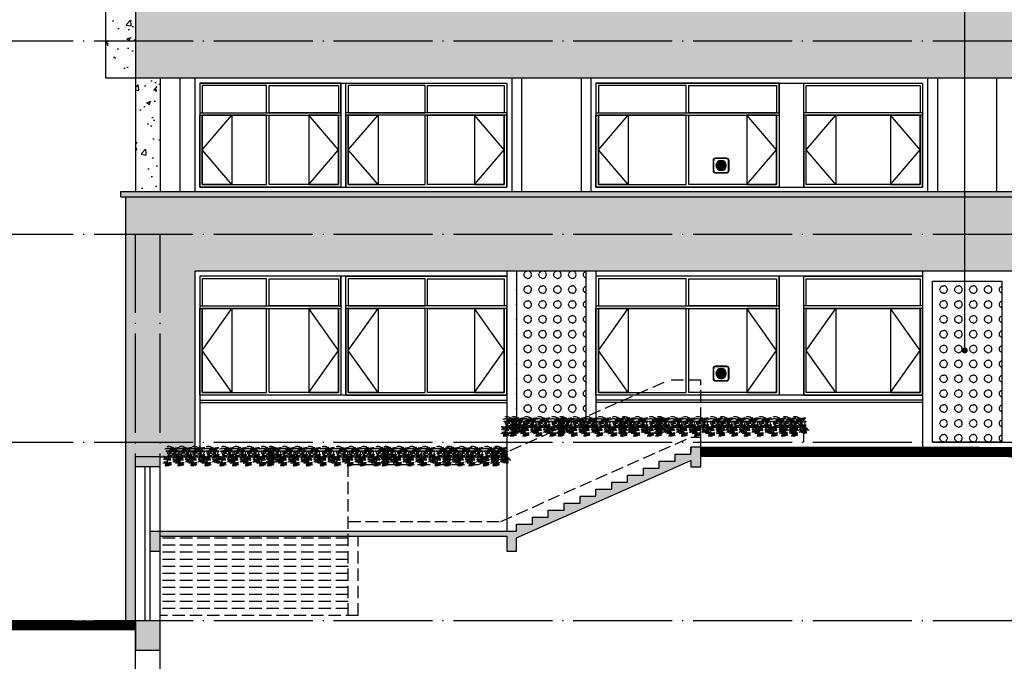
# Model space of a CAD drawing. Extents: x 1779708 to 7299578, y -1121471 to 88434.
# Tile 568 of 656: x 5483434 to 5503321, y -1009983 to -997030. Entities that reach past the tile are written whole.
import ezdxf

# ---------------------------------------------------------------- set-up
doc = ezdxf.new("R2010")
doc.units = 0
doc.header["$LTSCALE"] = 1000
doc.header["$MEASUREMENT"] = 0
doc.linetypes.add('DASH', pattern=[0.35, 0.25, -0.1])
doc.linetypes.add('DOTE', pattern=[2.42, 2, -0.2, 0.02, -0.2])
doc.layers.get('0').update_dxf_attribs({"linetype": 'CONTINUOUS'})
for name, color, linetype in [('DIM_LEAD', 3, 'CONTINUOUS'), ('DOTE', 1, 'DOTE'), ('S_STAIR', 147, 'CONTINUOUS'), ('WALL', 255, 'CONTINUOUS'), ('WINDOW', 2, 'CONTINUOUS'), ('可见线', 6, 'CONTINUOUS'), ('建筑', 31, 'CONTINUOUS'), ('立面中线', 140, 'CONTINUOUS'), ('立面填充图例白', 7, 'CONTINUOUS'), ('立面粗线', 30, 'CONTINUOUS'), ('立面细线', 114, 'CONTINUOUS')]:
    doc.layers.add(name, color=color, linetype=linetype)
pattern_1 = [(0, (-600509.72, -3253.6), (300, 150), [12, -288]), (90, (-600578.72, -3184.6), (-150, 300), [12, -288]), (45, (-600560.72, -3130.6), (2e-14, 299.9999995), [12.727922, -411.53614]), (45, (-600455.72, -3235.6), (2e-14, 299.9999995), [12.727922, -411.53614]), (135, (-600551.72, -3235.6), (-299.9999995, 2e-14), [12.727922, -411.53614]), (135, (-600446.72, -3130.6), (-299.9999995, 2e-14), [12.727922, -411.53614]), (36.8698977, (-600551.725, -3121.6), (300, 300), [15, -1485]), (36.8698977, (-600467.725, -3244.6), (300, 300), [15, -1485]), (53.1301024, (-600446.725, -3226.6), (-300, -300), [15, -1485]), (53.1301024, (-600569.725, -3142.6), (-300, -300), [15, -1485]), (126.8698976, (-600560.725, -3226.6), (-300, 300), [15, -1485]), (126.8698976, (-600437.725, -3142.6), (-300, 300), [15, -1485]), (143.1301023, (-600455.725, -3121.6), (-300, 300), [15, -1485]), (143.1301023, (-600539.725, -3244.6), (-300, 300), [15, -1485]), (11.3099325, (-600497.725, -3253.6), (299.9999992, 3.7e-07), [15.297058, -1514.4087]), (11.3099325, (-600524.725, -3106.6), (299.9999992, 3.7e-07), [15.297058, -1514.4087]), (78.6900675, (-600578.725, -3172.6), (3.7e-07, 299.9999992), [15.297058, -1514.4087]), (78.6900675, (-600431.725, -3199.6), (3.7e-07, 299.9999992), [15.297058, -1514.4087]), (101.3099325, (-600428.725, -3172.6), (-2e-08, -299.99999724), [15.297058, -1514.4087]), (101.3099325, (-600575.725, -3199.6), (-2e-08, -299.99999724), [15.297058, -1514.4087]), (168.6900675, (-600509.725, -3253.6), (-299.9999992, 3.7e-07), [15.297058, -1514.4087]), (168.6900675, (-600482.725, -3106.6), (-299.9999992, 3.7e-07), [15.297058, -1514.4087]), (21.8014095, (-600539.725, -3112.6), (599.9999998, 299.99999935), [16.155494, -1599.3939]), (21.8014095, (-600482.725, -3250.6), (599.9999998, 299.99999935), [16.155494, -1599.3939]), (68.1985905, (-600575.725, -3157.6), (-299.99999675, -599.9999933), [16.155494, -1599.3939]), (68.1985905, (-600437.725, -3214.6), (-299.99999675, -599.9999933), [16.155494, -1599.3939]), (111.8014095, (-600569.725, -3214.6), (-299.99999935, 599.9999998), [16.155494, -1599.3939]), (111.8014095, (-600431.725, -3157.6), (-299.99999935, 599.9999998), [16.155494, -1599.3939]), (158.1985905, (-600524.725, -3250.6), (-600.00000017, 299.9999984), [16.155494, -1599.3939]), (158.1985905, (-600467.725, -3112.6), (-600.00000017, 299.9999984), [16.155494, -1599.3939])]
pattern_2 = [(50, (0, -3328.6), (819.83101, -71.725885), [85.725, -942.975]), (355, (0, -3328.6), (-158.59272, 859.75489), [68.58, -754.38]), (100.451, (68.3, -3334.6), (661.24126, 788.0251), [72.855, -801.405]), (46.1842, (0, -3100), (1219.85568, -189.19048), [128.5875, -1414.4625]), (96.6356, (101.7, -3115.8), (1068.31906, 1113.415), [109.2825, -1202.1075]), (351.184, (0, -3100), (1068.32073, 1113.41303), [102.87, -1131.57]), (21, (114.3, -3157.15), (682.26696, -460.19483), [85.725, -942.975]), (326, (114.3, -3157.15), (278.10913, 828.84585), [68.58, -754.38]), (71.4514, (171.16, -3195.5), (960.37421, 368.65286), [72.855, -801.405]), (37.5, (0, -3328.6), (13.898715, 380.497675), [0, -745.236, 0, -765.81, 0, -757.2375]), (7.5, (0, -3328.6), (300.68848, 450.812587), [0, -436.626, 0, -728.091, 0, -288.6075]), (327.5, (-254.9, -3328.6), (610.157678, -25.779348), [0, -285.75, 0, -891.54, 0, -1183.005]), (317.5, (-369.2, -3328.6), (666.581316, 114.41921), [0, -371.475, 0, -592.074, 0, -840.105])]

# ---------------------------------------------------------------- blocks, each defined once
blk = doc.blocks.new('b112')
at = {"layer": '建筑'}
h = blk.add_hatch(color=1, dxfattribs=at)
h.dxf.hatch_style = 1
edge = h.paths.add_edge_path()
edge.add_arc((2930760, 155416), 100, 0, 360)
for points in [[(2930660, 155266), (2930860, 155266, 0.414214), (2930910, 155316), (2930910, 155516, 0.414214), (2930860, 155566), (2930660, 155566, 0.414214), (2930610, 155516), (2930610, 155316, 0.414214)], [(2930660, 155276), (2930860, 155276, 0.414214), (2930900, 155316), (2930900, 155516, 0.414214), (2930860, 155556), (2930660, 155556, 0.414214), (2930620, 155516), (2930620, 155316, 0.414214)]]:
    blk.add_lwpolyline(points, format="xyb", close=True, dxfattribs=at)
at = {"layer": '建筑', "color": 1}
blk.add_circle((2930760, 155416), 100, dxfattribs=at)
blk = doc.blocks.new('$elev$00001552')
for p, q in [((-133, 112, 0), (-70, 112, 0)), ((-133, 95, 0), (-133, 112, 0)), ((-82, 95, 0), (-133, 95, 0)), ((-34, 95, 0), (-69, 95, 0)), ((-48, 112, 0), (-14, 112, 0)), ((13, 95, 0), (-24, 95, 0)), ((-4, 122, 0), (-11, 132, 0)), ((34, 95, 0), (22, 95, 0)), ((62, 95, 0), (39, 95, 0)), ((54, 112, 0), (81, 112, 0)), ((59, 2, 0), (55, 8, 0)), ((117, 95, 0), (74, 95, 0)), ((99, 112, 0), (133, 112, 0)), ((133, 95, 0), (121, 95, 0)), ((133, 112, 0), (133, 95, 0)), ((-107, -160, 0), (-111, -154, 0)), ((-97, -41, 0), (-92, -34, 0)), ((91, -93, 0), (96, -86, 0))]:
    blk.add_line(p, q)
for centre, major_axis, start_param, end_param in [((-79, 126, 0), (-89.4, 0), 3.190645, 5.223512), ((-85, 124, 0), (-88.4, 0), 3.187614, 5.151349), ((-173, -60, 0), (67.3, 0), 0.297392, 1.854468), ((-93, 44, 0), (-139, 0), 3.9535, 5.208268), ((-101, 18, 0), (-164, 0), 4.129866, 5.0702), ((-48, -22, 0), (-66.3, 0), -0.470082, 0.411237), ((2, 85, 0), (115, 0), 3.024499, 3.81904), ((34, -16, 0), (143, 0), 2.978248, 3.304937), ((-44, -38, 0), (62.6, 0), 1.059674, 3.092541), ((295, -142, 0), (-432, 0), -0.694768, -0.381064), ((300, -144, 0), (-432, 0), -0.675651, -0.360815), ((-40, -39, 0), (61.9, 0), 1.131836, 3.095571), ((-30, 83, 0), (-53.4, 0), 4.203421, 6.920373), ((2, 85, 0), (115, 0), 3.867744, 4.002827), ((-18, 71, 0), (-57.6, 0), 4.336918, 6.593525), ((2, 85, 0), (115, 0), 4.037946, 4.814539), ((5, 81, 0), (42.1, 0), 1.61446, 3.907271), ((6, -44, 0), (-83.3, 0), 3.9535, 5.208268), ((1, -60, 0), (-98.2, 0), 4.129866, 5.0702), ((13, 74, 0), (44.2, 0), 1.805795, 3.640467), ((14, 5, 0), (53.6, 0), 0.049052, 2.081919), ((10, 4, 0), (53.1, 0), 0.046021, 2.009757), ((-147, 29, 0), (179, 0), 0.173241, 0.575858), ((15, 62, 0), (61.4, 0), 0.256512, 1.725658), ((-39, 67, 0), (-69.7, 0), 2.923817, 4.023878), ((43, -21, 0), (32, 0), 1.061828, 3.778781), ((-192, 157, 0), (-204, 0), 2.978248, 3.304937), ((-74, 149, 0), (94.7, 0), -0.411237, 0.470082), ((104, 94, 0), (96.1, 0), 1.287125, 2.844201), ((50, -28, 0), (34.6, 0), 1.195325, 3.451933), ((287, -322, 0), (-595, 0), -1.27665, -1.104372), ((53, 56, 0), (-81.4, 0), 3.600508, 5.141441), ((125, 66, 0), (127, 0), 1.518443, 2.514863), ((110, 70, 0), (-112, 0), 4.653352, 5.616655), ((-325, -65, 0), (-407, 0), 3.398141, 3.693059), ((2, 85, 0), (-115, 0), 1.768684, 2.052748), ((118, 68, 0), (115, 0), 1.579177, 2.489199), ((107, 44, 0), (-128, 0), 4.655513, 5.39613), ((50, 35, 0), (-98, 0), 3.824388, 4.957271), ((38, 84, 0), (-37.9, 0), 2.84001, 5.01461), ((-314, -62, 0), (-400, 0), 3.446203, 3.690366), ((-54, 23, 0), (-123, 0), 2.978248, 3.304937), ((17, 19, 0), (-56.8, 0), 2.730355, 3.611674), ((124, -14, 0), (-57.7, 0), 4.428717, 5.985793), ((2, 85, 0), (-115, 0), 2.227317, 2.254055), ((234, -264, 0), (357, 0), 1.864943, 2.037221), ((93, -37, 0), (-48.9, 0), 3.600508, 5.141441), ((136, -31, 0), (-76, 0), 4.660036, 5.656456), ((128, -29, 0), (-67.5, 0), 4.653352, 5.616655), ((132, -30, 0), (-68.9, 0), -1.562416, -0.652394), ((126, -45, 0), (76.6, 0), 1.513921, 2.254538), ((92, -50, 0), (58.8, 0), 0.682795, 1.815678), ((2, 85, 0), (-115, 0), 2.478304, 3.252273), ((-160, -206, 0), (-83.3, 0), 3.9535, 5.208268), ((-165, -222, 0), (-98.2, 0), 4.129866, 5.0702), ((-187, -80, 0), (88.7, 0), 0.62673, 1.623149), ((-137, -87, 0), (-57, 0), 4.283337, 5.82427), ((-135, -102, 0), (-68.6, 0), 4.467507, 5.60039), ((-177, -77, 0), (78.7, 0), 0.666531, 1.629833), ((-182, -79, 0), (80.4, 0), 0.652394, 1.562416), ((-175, -96, 0), (-89.4, 0), 4.028648, 4.769265), ((-301, -352, 0), (-416, 0), 4.245964, 4.418242), ((-152, -157, 0), (53.6, 0), 0.049052, 2.081919), ((-156, -158, 0), (53.1, 0), 0.046021, 2.009757), ((-122, -183, 0), (-32, 0), 4.203421, 6.920373), ((-127, -68, 0), (-26.6, 0), 4.410168, 6.584768), ((-110, -83, 0), (43, 0), 1.415934, 2.88508), ((-115, -190, 0), (34.6, 0), 1.195325, 3.451933), ((-101, -184, 0), (-25.3, 0), -1.527132, 0.765679), ((-73, -79, 0), (48.8, 0), 2.259308, 3.359368), ((-96, -188, 0), (26.5, 0), 1.805795, 3.640467), ((3, -106, 0), (125, 0), 2.565735, 2.968351), ((94, -78, 0), (-211, 0), -0.009559, 0.352941), ((94, -78, 0), (-211, 0), -0.171505, -0.100348), ((98, -81, 0), (-211, 0), -0.095689, 0.352941), ((98, -81, 0), (-211, 0), -0.190563, -0.158918), ((-192, -215, 0), (-107, 0), 3.314834, 3.71745), ((-35, -95, 0), (97.2, 0), 1.074917, 2.329685), ((-87, -76, 0), (40.3, 0), -0.31034, 1.946268), ((-103, -70, 0), (-29.5, 0), 2.375914, 4.668725), ((-109, -74, 0), (-30.9, 0), 2.642718, 4.47739), ((-95, -196, 0), (36.9, 0), 0.256512, 1.725658), ((-128, -193, 0), (41.8, 0), -0.217776, 0.882285), ((-219, -139, 0), (-123, 0), 2.978248, 3.304937), ((-149, -143, 0), (-56.8, 0), 2.730355, 3.611674), ((-79, -68, 0), (37.4, 0), -0.637188, 2.079765), ((-42, -176, 0), (-57.7, 0), 4.428717, 5.985793), ((68, -426, 0), (357, 0), 1.864943, 2.037221), ((-72, -199, 0), (-48.9, 0), 3.600508, 5.141441), ((-29, -114, 0), (115, 0), 1.212985, 2.153319), ((-30, -193, 0), (76, 0), 1.518443, 2.514863), ((-38, -191, 0), (-67.5, 0), 4.653352, 5.616655), ((-34, -192, 0), (-68.9, 0), -1.562416, -0.652394), ((-40, -207, 0), (76.6, 0), 1.513921, 2.254538), ((-74, -212, 0), (-58.8, 0), 3.824388, 4.957271), ((-82, -183, 0), (22.8, 0), -0.301582, 1.873017), ((15, -112, 0), (67.3, 0), 0.297392, 1.854468), ((1, -132, 0), (88.7, 0), 0.62673, 1.623149), ((51, -139, 0), (-57, 0), 4.283337, 5.82427), ((53, -154, 0), (68.6, 0), 1.325914, 2.458798), ((11, -129, 0), (78.7, 0), 0.666531, 1.629833), ((6, -131, 0), (80.4, 0), 0.652394, 1.562416), ((13, -148, 0), (-89.4, 0), 4.028648, 4.769265), ((-112, -404, 0), (-416, 0), 4.245964, 4.418242), ((62, -120, 0), (26.6, 0), 1.268576, 3.443175), ((64, -22, 0), (-25.3, 0), -1.527132, 0.765679), ((78, -135, 0), (43, 0), 1.415934, 2.88508), ((69, -26, 0), (26.5, 0), 1.805795, 3.640467), ((-27, -53, 0), (-107, 0), 3.314834, 3.71745), ((116, -131, 0), (-48.8, 0), -0.882285, 0.217776), ((70, -34, 0), (36.9, 0), 0.256512, 1.725658), ((38, -31, 0), (41.8, 0), -0.217776, 0.882285), ((191, -158, 0), (125, 0), 2.565735, 2.968351), ((140, -74, 0), (66.3, 0), 2.671511, 3.55283), ((-325, -65, 0), (-407, 0), 3.119042, 3.32319), ((84, -21, 0), (22.8, 0), -0.301582, 1.873017), ((223, -68, 0), (-143, 0), -0.163344, 0.163344), ((-314, -62, 0), (400, 0), -0.025091, 0.172853), ((144, -90, 0), (62.6, 0), 1.059674, 3.092541), ((148, -91, 0), (-61.9, 0), 4.273428, 6.237164), ((153, -147, 0), (97.2, 0), 1.074917, 2.329685), ((101, -128, 0), (40.3, 0), -0.31034, 1.946268), ((85, -122, 0), (29.5, 0), -0.765679, 1.527132), ((79, -126, 0), (-30.9, 0), 2.642718, 4.47739), ((110, -120, 0), (37.4, 0), -0.637188, 2.079765), ((159, -165, 0), (115, 0), 1.212985, 2.153319)]:
    blk.add_ellipse(centre, major_axis=major_axis, ratio=0.828726, start_param=start_param, end_param=end_param)

msp = doc.modelspace()

# ---------------------------------------------------------------- hatches: boundary and pattern name
at = {"layer": 'WALL'}
for points in [[(5493471.5, -1007489.6), (5496991.5, -1005931.2), (5496991.5, -1006058.3), (5497191.5, -1006058.3), (5497191.5, -1005658.3), (5496991.5, -1005658.3), (5496991.5, -1005758.3), (5496991.5, -1005800), (5496671.5, -1005800), (5496671.5, -1005941.7), (5496351.5, -1005941.7), (5496351.5, -1006083.3), (5496031.5, -1006083.3), (5496031.5, -1006225), (5495711.5, -1006225), (5495711.5, -1006366.7), (5495391.5, -1006366.7), (5495391.5, -1006508.3), (5495071.5, -1006508.3), (5495071.5, -1006650), (5494751.5, -1006650), (5494751.5, -1006791.7), (5494431.5, -1006791.7), (5494431.5, -1006933.3), (5494111.5, -1006933.3), (5494111.5, -1007075), (5493791.5, -1007075), (5493791.5, -1007216.7), (5493471.5, -1007216.7), (5493471.5, -1007358.3), (5486271.5, -1007358.3), (5486271.5, -1007458.3), (5493271.5, -1007458.3), (5493271.5, -1007758.3), (5493471.5, -1007758.3)], [(5486271.5, -1006058.3), (5486271.5, -1005858.3), (5485771.5, -1005858.3), (5485771.5, -1006058.3)], [(5486071.5, -1007358.3), (5486071.5, -1007758.3), (5486271.5, -1007758.3), (5486271.5, -1007358.3)], [(5486271.5, -1009158.3), (5485771.5, -1009158.3), (5485771.5, -1009758.3), (5486071.5, -1009758.3), (5486271.5, -1009758.3)]]:
    msp.add_hatch(color=256, dxfattribs=at).paths.add_polyline_path(points)
at = {"layer": '立面填充图例白'}
h = msp.add_hatch(dxfattribs=at)
h.set_pattern_fill('AR-CONC', color=0, scale=450, style=0)
h.set_pattern_definition(pattern_2)
h.paths.add_polyline_path([(5485771.5, -993558.3), (5485171.5, -993558.3), (5485171.5, -997458.3), (5485771.5, -997458.3)])
h.paths.add_polyline_path([(5485771.5, -997458.3), (5485171.5, -997458.3), (5485171.5, -998208.3), (5485771.5, -998208.3)])
h = msp.add_hatch(dxfattribs=at)
h.set_pattern_fill('AR-CONC', color=0, scale=450, style=0)
h.set_pattern_definition(pattern_2)
h.paths.add_polyline_path([(5552271.5, -996708.3), (5552171.5, -996708.3), (5545471.5, -996708.3), (5545471.5, -997458.3), (5552271.5, -997458.3)])
h.paths.add_polyline_path([(5552271.5, -997458.3), (5545471.5, -997458.3), (5545471.5, -998208.3), (5552071.5, -998208.3), (5552071.5, -1000608.3), (5545471.5, -1000608.3), (5545471.5, -1001358.3), (5552271.5, -1001358.3)])
h.paths.add_polyline_path([(5485771.5, -996708.3), (5485771.5, -998208.3), (5545471.5, -998208.3), (5545471.5, -996708.3)])
h = msp.add_hatch(dxfattribs=at)
h.set_pattern_fill('AR-CONC', color=0, scale=450, style=0)
h.set_pattern_definition(pattern_2)
h.paths.add_polyline_path([(5552071.5, -1000508.3), (5485571.5, -1000508.3), (5485471.5, -1000508.3), (5485471.5, -1000608.3), (5485571.5, -1000608.3), (5552071.5, -1000608.3)])
h.paths.add_polyline_path([(5552271.5, -1001358.3), (5545471.5, -1001358.3), (5545471.5, -1002108.3), (5552071.5, -1002108.3), (5552071.5, -1005558.3), (5552271.5, -1005558.3)])
h.paths.add_polyline_path([(5552271.5, -1005558.3), (5552071.5, -1005558.3), (5552071.5, -1005758.3), (5552271.5, -1005758.3)])
h.paths.add_polyline_path([(5485771.5, -1009158.3), (5485771.5, -1005858.3), (5486971.5, -1005858.3), (5486971.5, -1002108.3), (5545471.5, -1002108.3), (5545471.5, -1000608.3), (5485571.5, -1000608.3), (5485571.5, -1009158.3)])
at = {"layer": '立面细线'}
h = msp.add_hatch(dxfattribs=at)
h.set_pattern_fill('AR-CONC', color=256, scale=450, style=0)
h.set_pattern_definition(pattern_2)
h.paths.add_polyline_path([(5486271.5, -998208.3), (5485771.5, -998208.3), (5485771.5, -1000508.3), (5486271.5, -1000508.3)])
h = msp.add_hatch(dxfattribs=at)
h.set_pattern_fill('圆形花纹', color=256, scale=100, style=0)
h.set_pattern_definition(pattern_1)
h.paths.add_polyline_path([(5494871.5, -1002108.3), (5493471.5, -1002108.3), (5493471.5, -1005258.3), (5494871.5, -1005258.3)])
h = msp.add_hatch(dxfattribs=at)
h.set_pattern_fill('圆形花纹', color=256, scale=100, style=0)
h.set_pattern_definition(pattern_1)
h.paths.add_polyline_path([(5503271.5, -1002308.3), (5501871.5, -1002308.3), (5501871.5, -1005558.3), (5503271.5, -1005558.3)])

# ---------------------------------------------------------------- linework, layer by layer
at = {"layer": 'DIM_LEAD'}
msp.add_line((5502522.6, -1003706.6), (5502522.6, -978604.8), dxfattribs=at)
at = {"layer": 'DIM_LEAD', "const_width": 60}
msp.add_lwpolyline([(5502522.6, -1003736.6, 1), (5502522.6, -1003676.6, 1)], format="xyb", close=True, dxfattribs=at)
at = {"layer": 'DOTE'}
for p, q in [((5477674.9, -997458.3), (5567316.7, -997458.3)), ((5477674.9, -1001358.3), (5567316.7, -1001358.3)), ((5485771.5, -1010208.3), (5485771.5, -1001358.3)), ((5486271.5, -1010208.3), (5486271.5, -1001358.3)), ((5477674.9, -1005558.3), (5567316.7, -1005558.3)), ((5477674.9, -1009158.3), (5567316.7, -1009158.3))]:
    msp.add_line(p, q, dxfattribs=at)
at = {"layer": 'S_STAIR', "linetype": 'DASH'}
for p, q in [((5492699.7, -1006008.3), (5496539.7, -1004308.3)), ((5497191.5, -1004308.3), (5496539.7, -1004308.3)), ((5497191.5, -1005458.3), (5497191.5, -1004308.3)), ((5493151.5, -1007158.3), (5496991.5, -1005458.3)), ((5496991.5, -1005458.3), (5497191.5, -1005458.3)), ((5497191.5, -1005658.3), (5497191.5, -1005458.3)), ((5490071.5, -1009058.3), (5490071.5, -1006008.3)), ((5490071.5, -1006008.3), (5492699.7, -1006008.3)), ((5490071.5, -1007158.3), (5493151.5, -1007158.3)), ((5490271.5, -1009058.3), (5490271.5, -1007458.3)), ((5490071.5, -1007500), (5486271.5, -1007500)), ((5490071.5, -1007641.7), (5486271.5, -1007641.7)), ((5490071.5, -1007783.3), (5486271.5, -1007783.3)), ((5490071.5, -1007925), (5486271.5, -1007925)), ((5490071.5, -1008066.7), (5486271.5, -1008066.7)), ((5490071.5, -1008208.3), (5486271.5, -1008208.3)), ((5490071.5, -1008350), (5486271.5, -1008350)), ((5490071.5, -1008491.7), (5486271.5, -1008491.7)), ((5490071.5, -1008633.3), (5486271.5, -1008633.3)), ((5490071.5, -1008775), (5486271.5, -1008775)), ((5490071.5, -1008916.7), (5486271.5, -1008916.7)), ((5490271.5, -1009058.3), (5486271.5, -1009058.3))]:
    msp.add_line(p, q, dxfattribs=at)
at = {"layer": 'WALL'}
for p, q in [((5496991.5, -1005800), (5496991.5, -1005658.3)), ((5496991.5, -1005658.3), (5496991.5, -1005758.3)), ((5496991.5, -1005658.3), (5496991.5, -1005758.3)), ((5497191.5, -1005658.3), (5496991.5, -1005658.3)), ((5497191.5, -1006058.3), (5497191.5, -1005658.3)), ((5485771.5, -1009158.3), (5485771.5, -1005858.3)), ((5486271.5, -1005858.3), (5485771.5, -1005858.3)), ((5486271.5, -1009158.3), (5486271.5, -1005858.3)), ((5496671.5, -1005941.7), (5496671.5, -1005800)), ((5496671.5, -1005800), (5496991.5, -1005800)), ((5486271.5, -1006058.3), (5485771.5, -1006058.3)), ((5485971.5, -1009158.3), (5485971.5, -1006058.3)), ((5486071.5, -1009158.3), (5486071.5, -1006058.3)), ((5493471.5, -1007489.6), (5496991.5, -1005931.2)), ((5496031.5, -1006225), (5496031.5, -1006083.3)), ((5496031.5, -1006083.3), (5496351.5, -1006083.3)), ((5496351.5, -1006083.3), (5496351.5, -1005941.7)), ((5496351.5, -1005941.7), (5496671.5, -1005941.7)), ((5496991.5, -1005931.2), (5496991.5, -1006058.3)), ((5496991.5, -1006058.3), (5497191.5, -1006058.3)), ((5495711.5, -1006366.7), (5495711.5, -1006225)), ((5495711.5, -1006225), (5496031.5, -1006225)), ((5495391.5, -1006508.3), (5495391.5, -1006366.7)), ((5495391.5, -1006366.7), (5495711.5, -1006366.7)), ((5494751.5, -1006791.7), (5494751.5, -1006650)), ((5494751.5, -1006650), (5495071.5, -1006650)), ((5495071.5, -1006650), (5495071.5, -1006508.3)), ((5495071.5, -1006508.3), (5495391.5, -1006508.3)), ((5494431.5, -1006933.3), (5494431.5, -1006791.7)), ((5494431.5, -1006791.7), (5494751.5, -1006791.7)), ((5493791.5, -1007216.7), (5493791.5, -1007075)), ((5493791.5, -1007075), (5494111.5, -1007075)), ((5494111.5, -1007075), (5494111.5, -1006933.3)), ((5494111.5, -1006933.3), (5494431.5, -1006933.3)), ((5493471.5, -1007358.3), (5493471.5, -1007216.7)), ((5493471.5, -1007216.7), (5493791.5, -1007216.7)), ((5486071.5, -1007358.3), (5493471.5, -1007358.3)), ((5486271.5, -1007458.3), (5493271.5, -1007458.3)), ((5493271.5, -1007458.3), (5493271.5, -1007758.3)), ((5493471.5, -1007758.3), (5493471.5, -1007489.6)), ((5486071.5, -1007758.3), (5486271.5, -1007758.3)), ((5493271.5, -1007758.3), (5493471.5, -1007758.3))]:
    msp.add_line(p, q, dxfattribs=at)
msp.add_lwpolyline([(5485771.5, -1009158.3), (5485771.5, -1009758.3), (5486071.5, -1009758.3), (5486271.5, -1009758.3), (5486271.5, -1009158.3)], dxfattribs=at)
at = {"layer": 'WINDOW'}
for points in [[(5487121.5, -998908.3), (5488421.5, -998908.3), (5488421.5, -998358.3), (5487121.5, -998358.3)], [(5489871.5, -998908.3), (5488471.5, -998908.3), (5488471.5, -998358.3), (5489871.5, -998358.3)], [(5490071.5, -998908.3), (5491621.5, -998908.3), (5491621.5, -998358.3), (5490071.5, -998358.3)], [(5493221.5, -998908.3), (5491671.5, -998908.3), (5491671.5, -998358.3), (5493221.5, -998358.3)], [(5495121.5, -998908.3), (5496896.5, -998908.3), (5496896.5, -998358.3), (5495121.5, -998358.3)], [(5498721.5, -998908.3), (5496946.5, -998908.3), (5496946.5, -998358.3), (5498721.5, -998358.3)], [(5501621.5, -998908.3), (5499321.5, -998908.3), (5499321.5, -998358.3), (5501621.5, -998358.3)], [(5487121.5, -1000358.3), (5488421.5, -1000358.3), (5488421.5, -998958.3), (5487121.5, -998958.3)], [(5489871.5, -1000358.3), (5488471.5, -1000358.3), (5488471.5, -998958.3), (5489871.5, -998958.3)], [(5490071.5, -1000358.3), (5491621.5, -1000358.3), (5491621.5, -998958.3), (5490071.5, -998958.3)], [(5493221.5, -1000358.3), (5491671.5, -1000358.3), (5491671.5, -998958.3), (5493221.5, -998958.3)], [(5495121.5, -1000358.3), (5496896.5, -1000358.3), (5496896.5, -998958.3), (5495121.5, -998958.3)], [(5498721.5, -1000358.3), (5496946.5, -1000358.3), (5496946.5, -998958.3), (5498721.5, -998958.3)], [(5501621.5, -1000358.3), (5499321.5, -1000358.3), (5499321.5, -998958.3), (5501621.5, -998958.3)], [(5487121.5, -1002808.3), (5488421.5, -1002808.3), (5488421.5, -1002258.3), (5487121.5, -1002258.3)], [(5489871.5, -1002808.3), (5488471.5, -1002808.3), (5488471.5, -1002258.3), (5489871.5, -1002258.3)], [(5490071.5, -1002808.3), (5491621.5, -1002808.3), (5491621.5, -1002258.3), (5490071.5, -1002258.3)], [(5493221.5, -1002808.3), (5491671.5, -1002808.3), (5491671.5, -1002258.3), (5493221.5, -1002258.3)], [(5495121.5, -1002808.3), (5496896.5, -1002808.3), (5496896.5, -1002258.3), (5495121.5, -1002258.3)], [(5498721.5, -1002808.3), (5496946.5, -1002808.3), (5496946.5, -1002258.3), (5498721.5, -1002258.3)], [(5501621.5, -1002808.3), (5499321.5, -1002808.3), (5499321.5, -1002258.3), (5501621.5, -1002258.3)], [(5487121.5, -1004558.3), (5488421.5, -1004558.3), (5488421.5, -1002858.3), (5487121.5, -1002858.3)], [(5489871.5, -1004558.3), (5488471.5, -1004558.3), (5488471.5, -1002858.3), (5489871.5, -1002858.3)], [(5490071.5, -1004558.3), (5491621.5, -1004558.3), (5491621.5, -1002858.3), (5490071.5, -1002858.3)], [(5493221.5, -1004558.3), (5491671.5, -1004558.3), (5491671.5, -1002858.3), (5493221.5, -1002858.3)], [(5495121.5, -1004558.3), (5496896.5, -1004558.3), (5496896.5, -1002858.3), (5495121.5, -1002858.3)], [(5498721.5, -1004558.3), (5496946.5, -1004558.3), (5496946.5, -1002858.3), (5498721.5, -1002858.3)], [(5501621.5, -1004558.3), (5499321.5, -1004558.3), (5499321.5, -1002858.3), (5501621.5, -1002858.3)]]:
    msp.add_lwpolyline(points, close=True, dxfattribs=at)
at = {"layer": '可见线'}
for p, q in [((5497191.5, -1005658.3), (5502821.5, -1005658.3)), ((5502821.5, -1005658.3), (5518471.5, -1005758.3))]:
    msp.add_line(p, q, dxfattribs=at)
at = {"layer": '可见线', "const_width": 200}
for points in [[(5497191.5, -1005758.3), (5502821.5, -1005758.3), (5518470.8, -1005858.3), (5567316.7, -1005858.3)], [(5485771.5, -1009258.3), (5477633.9, -1009258.3)]]:
    msp.add_lwpolyline(points, dxfattribs=at)
at = {"layer": '立面中线'}
msp.add_line((5485771.5, -998208.3), (5485171.5, -998208.3), dxfattribs=at)
for points in [[(5485171.5, -998208.3), (5485171.5, -982608.3)], [(5486271.5, -998208.3), (5486271.5, -1000508.3)], [(5486671.5, -998208.3), (5486671.5, -1000508.3)], [(5486971.5, -998208.3), (5486971.5, -1000508.3)], [(5487071.5, -998308.3), (5493271.5, -998308.3)], [(5487071.5, -998308.3), (5487071.5, -1000408.3)], [(5489921.5, -998308.3), (5489921.5, -1000408.3)], [(5490021.5, -1000408.3), (5490021.5, -998308.3)], [(5493271.5, -998308.3), (5493271.5, -1000408.3)], [(5493371.5, -998208.3), (5493371.5, -1000508.3)], [(5493571.5, -998208.3), (5493571.5, -1000508.3)], [(5494771.5, -998208.3), (5494771.5, -1000508.3)], [(5494971.5, -998208.3), (5494971.5, -1000508.3)], [(5495071.5, -998308.3), (5501671.5, -998308.3)], [(5495071.5, -998308.3), (5495071.5, -1000408.3)], [(5498771.5, -998308.3), (5498771.5, -1000408.3)], [(5499271.5, -1000408.3), (5499271.5, -998308.3)], [(5501671.5, -998308.3), (5501671.5, -1000408.3)], [(5501771.5, -998208.3), (5501771.5, -1000508.3)], [(5501971.5, -998208.3), (5501971.5, -1000508.3)], [(5503171.5, -1000508.3), (5503171.5, -998208.3)], [(5487071.5, -1000408.3), (5493271.5, -1000408.3)], [(5495071.5, -1000408.3), (5501671.5, -1000408.3)], [(5487071.5, -1002208.3), (5487071.5, -1005858.3)], [(5493271.5, -1002208.3), (5487071.5, -1002208.3)], [(5489921.5, -1002208.3), (5489921.5, -1004608.3)], [(5490021.5, -1004608.3), (5490021.5, -1002208.3)], [(5501671.5, -1002208.3), (5495071.5, -1002208.3)], [(5498771.5, -1002208.3), (5498771.5, -1004608.3)], [(5499271.5, -1004608.3), (5499271.5, -1002208.3)], [(5493271.5, -1004608.3), (5487071.5, -1004608.3)], [(5487071.5, -1004708.3), (5493271.5, -1004708.3)], [(5501671.5, -1004608.3), (5495071.5, -1004608.3)], [(5501671.5, -1004708.3), (5495071.5, -1004708.3)], [(5487071.5, -1004758.3), (5493271.5, -1004758.3)], [(5501671.5, -1004758.3), (5495071.5, -1004758.3)]]:
    msp.add_lwpolyline(points, dxfattribs=at)
for points in [[(5489921.5, -998308.3), (5487071.5, -998308.3), (5487071.5, -998908.3), (5489921.5, -998908.3)], [(5493271.5, -998908.3), (5490021.5, -998908.3), (5490021.5, -998308.3), (5493271.5, -998308.3)], [(5495071.5, -998908.3), (5498771.5, -998908.3), (5498771.5, -998308.3), (5495071.5, -998308.3)], [(5499271.5, -998308.3), (5501671.5, -998308.3), (5501671.5, -998908.3), (5499271.5, -998908.3)], [(5489921.5, -1000408.3), (5487071.5, -1000408.3), (5487071.5, -998958.3), (5489921.5, -998958.3)], [(5493271.5, -998958.3), (5490021.5, -998958.3), (5490021.5, -1000408.3), (5493271.5, -1000408.3)], [(5495071.5, -998958.3), (5498771.5, -998958.3), (5498771.5, -1000408.3), (5495071.5, -1000408.3)], [(5499271.5, -1000408.3), (5501671.5, -1000408.3), (5501671.5, -998958.3), (5499271.5, -998958.3)], [(5489921.5, -1002208.3), (5487071.5, -1002208.3), (5487071.5, -1002808.3), (5489921.5, -1002808.3)], [(5493271.5, -1002808.3), (5490021.5, -1002808.3), (5490021.5, -1002208.3), (5493271.5, -1002208.3)], [(5495071.5, -1002808.3), (5498771.5, -1002808.3), (5498771.5, -1002208.3), (5495071.5, -1002208.3)], [(5499271.5, -1002208.3), (5501671.5, -1002208.3), (5501671.5, -1002808.3), (5499271.5, -1002808.3)], [(5489921.5, -1004608.3), (5487071.5, -1004608.3), (5487071.5, -1002858.3), (5489921.5, -1002858.3)], [(5493271.5, -1002858.3), (5490021.5, -1002858.3), (5490021.5, -1004608.3), (5493271.5, -1004608.3)], [(5495071.5, -1002858.3), (5498771.5, -1002858.3), (5498771.5, -1004608.3), (5495071.5, -1004608.3)], [(5499271.5, -1004608.3), (5501671.5, -1004608.3), (5501671.5, -1002858.3), (5499271.5, -1002858.3)]]:
    msp.add_lwpolyline(points, close=True, dxfattribs=at)
at = {"layer": '立面粗线'}
msp.add_line((5552071.5, -1002108.3), (5486971.5, -1002108.3), dxfattribs=at)
for points in [[(5485771.5, -982608.3), (5485771.5, -998208.3)], [(5520271.5, -998208.3), (5485771.5, -998208.3)], [(5485571.5, -1000508.3), (5485471.5, -1000508.3), (5485471.5, -1000608.3), (5485571.5, -1000608.3), (5485571.5, -1002208.3)], [(5485571.5, -1000608.3), (5552071.5, -1000608.3), (5552071.5, -1000508.3), (5485571.5, -1000508.3)], [(5486971.5, -1002108.3), (5486971.5, -1005858.3)], [(5493271.5, -1002108.3), (5493271.5, -1005258.3)], [(5493471.5, -1002108.3), (5493471.5, -1005258.3)], [(5494871.5, -1002108.3), (5494871.5, -1005258.3)], [(5495071.5, -1002108.3), (5495071.5, -1005258.3)], [(5501671.5, -1002108.3), (5501671.5, -1005658.3)], [(5485571.5, -1002208.3), (5485571.5, -1009158.3)], [(5499271.5, -1005558.3), (5499271.5, -1005258.3), (5493271.5, -1005258.3), (5493271.5, -1007358.3)], [(5486271.5, -1005858.3), (5493271.5, -1005858.3)]]:
    msp.add_lwpolyline(points, dxfattribs=at)
msp.add_lwpolyline([(5501871.5, -1005558.3), (5501871.5, -1002308.3), (5503271.5, -1002308.3), (5503271.5, -1005558.3), (5501871.5, -1005558.3)], close=True, dxfattribs=at)
at = {"layer": '立面细线'}
for points in [[(5485771.5, -998208.3), (5485771.5, -1000508.3)], [(5487721.5, -1000358.3), (5487121.5, -1000358.3), (5487121.5, -998958.3), (5487721.5, -998958.3), (5487721.5, -1000358.3), (5487121.5, -999658.3), (5487721.5, -998958.3)], [(5489271.5, -1000358.3), (5489871.5, -1000358.3), (5489871.5, -998958.3), (5489271.5, -998958.3), (5489271.5, -1000358.3), (5489871.5, -999658.3), (5489271.5, -998958.3)], [(5490671.5, -1000358.3), (5490071.5, -1000358.3), (5490071.5, -998958.3), (5490671.5, -998958.3), (5490671.5, -1000358.3), (5490071.5, -999658.3), (5490671.5, -998958.3)], [(5492621.5, -1000358.3), (5493221.5, -1000358.3), (5493221.5, -998958.3), (5492621.5, -998958.3), (5492621.5, -1000358.3), (5493221.5, -999658.3), (5492621.5, -998958.3)], [(5495721.5, -1000358.3), (5495121.5, -1000358.3), (5495121.5, -998958.3), (5495721.5, -998958.3), (5495721.5, -1000358.3), (5495121.5, -999658.3), (5495721.5, -998958.3)], [(5498121.5, -1000358.3), (5498721.5, -1000358.3), (5498721.5, -998958.3), (5498121.5, -998958.3), (5498121.5, -1000358.3), (5498721.5, -999658.3), (5498121.5, -998958.3)], [(5499921.5, -1000358.3), (5499321.5, -1000358.3), (5499321.5, -998958.3), (5499921.5, -998958.3), (5499921.5, -1000358.3), (5499321.5, -999658.3), (5499921.5, -998958.3)], [(5501021.5, -1000358.3), (5501621.5, -1000358.3), (5501621.5, -998958.3), (5501021.5, -998958.3), (5501021.5, -1000358.3), (5501621.5, -999658.3), (5501021.5, -998958.3)], [(5487721.5, -1004558.3), (5487121.5, -1004558.3), (5487121.5, -1002858.3), (5487721.5, -1002858.3), (5487721.5, -1004558.3), (5487121.5, -1003708.3), (5487721.5, -1002858.3)], [(5489271.5, -1004558.3), (5489871.5, -1004558.3), (5489871.5, -1002858.3), (5489271.5, -1002858.3), (5489271.5, -1004558.3), (5489871.5, -1003708.3), (5489271.5, -1002858.3)], [(5490671.5, -1004558.3), (5490071.5, -1004558.3), (5490071.5, -1002858.3), (5490671.5, -1002858.3), (5490671.5, -1004558.3), (5490071.5, -1003708.3), (5490671.5, -1002858.3)], [(5492621.5, -1004558.3), (5493221.5, -1004558.3), (5493221.5, -1002858.3), (5492621.5, -1002858.3), (5492621.5, -1004558.3), (5493221.5, -1003708.3), (5492621.5, -1002858.3)], [(5495721.5, -1004558.3), (5495121.5, -1004558.3), (5495121.5, -1002858.3), (5495721.5, -1002858.3), (5495721.5, -1004558.3), (5495121.5, -1003708.3), (5495721.5, -1002858.3)], [(5498121.5, -1004558.3), (5498721.5, -1004558.3), (5498721.5, -1002858.3), (5498121.5, -1002858.3), (5498121.5, -1004558.3), (5498721.5, -1003708.3), (5498121.5, -1002858.3)], [(5499921.5, -1004558.3), (5499321.5, -1004558.3), (5499321.5, -1002858.3), (5499921.5, -1002858.3), (5499921.5, -1004558.3), (5499321.5, -1003708.3), (5499921.5, -1002858.3)], [(5501021.5, -1004558.3), (5501621.5, -1004558.3), (5501621.5, -1002858.3), (5501021.5, -1002858.3), (5501021.5, -1004558.3), (5501621.5, -1003708.3), (5501021.5, -1002858.3)]]:
    msp.add_lwpolyline(points, dxfattribs=at)

# ---------------------------------------------------------------- block references
at = {"color": 253, "xscale": -1.036800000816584, "yscale": 1.036800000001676, "zscale": 1.036799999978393}
for p in [(8536212.7, -1161109), (8536212.7, -1165309)]:
    msp.add_blockref('b112', p, dxfattribs=at)
at = {"layer": '立面细线'}
for p in [(5493352.4, -1005244.5), (5493497.7, -1005244.5), (5493752.2, -1005244.5), (5494013.8, -1005244.5), (5494298.4, -1005244.5), (5494461, -1005244.5), (5494726.3, -1005244.5), (5494980.8, -1005244.5), (5495242.4, -1005244.5), (5495527, -1005244.5), (5495725.3, -1005244.5), (5495734.3, -1005244.5), (5495986.9, -1005244.5), (5496271.6, -1005244.5), (5496434.1, -1005244.5), (5496699.4, -1005244.5), (5496953.9, -1005244.5), (5497215.5, -1005244.5), (5497500.2, -1005244.5), (5497707.4, -1005244.5), (5497969.2, -1005244.5), (5498223.8, -1005244.5), (5498485.3, -1005244.5), (5498770, -1005244.5), (5498977.2, -1005244.5), (5499179.8, -1005244.5), (5486525.7, -1005844.5), (5486780.2, -1005844.5), (5487041.8, -1005844.5), (5487326.5, -1005844.5), (5487630.4, -1005844.5), (5487884.9, -1005844.5), (5488146.5, -1005844.5), (5488431.2, -1005844.5), (5488593.7, -1005844.5), (5488859, -1005844.5), (5489113.5, -1005844.5), (5489375.1, -1005844.5), (5489659.8, -1005844.5), (5489947.7, -1005844.5), (5490202.2, -1005844.5), (5490463.8, -1005844.5), (5490748.4, -1005844.5), (5490911, -1005844.5), (5491176.3, -1005844.5), (5491430.8, -1005844.5), (5491692.4, -1005844.5), (5491977, -1005844.5), (5492175.3, -1005844.5), (5492184.3, -1005844.5), (5492436.9, -1005844.5), (5492663.1, -1005844.5), (5492947.8, -1005844.5), (5493146.1, -1005844.5), (5493155, -1005844.5)]:
    msp.add_blockref('$elev$00001552', p, dxfattribs=at)

doc.saveas('drawing.dxf')
